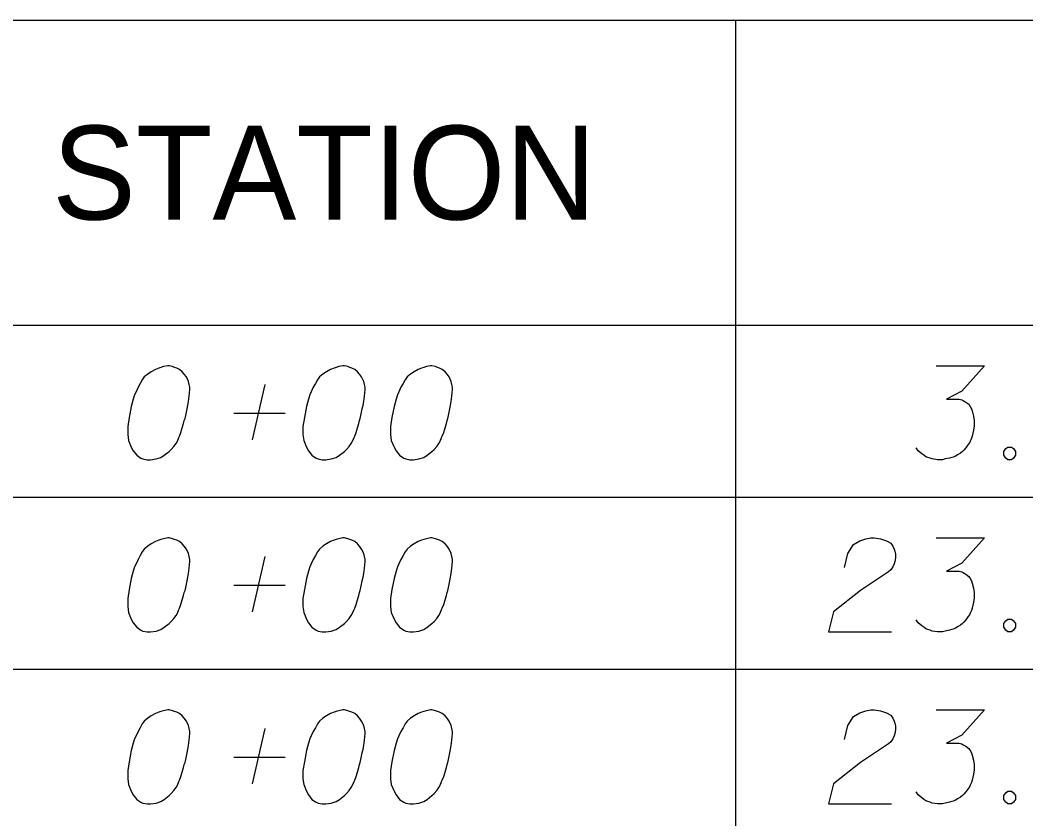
# Model space of a CAD drawing. Extents: x 2074207 to 2076812, y 516372 to 523312.
# Drawn here: x 2076345.6 to 2076397, y 517338.3 to 517379.2 of the extents above; entities that cross this region are included whole.
import ezdxf

# ---------------------------------------------------------------- set-up
doc = ezdxf.new("R2010")
doc.units = 0
for name, color, linetype in [('Prop DirtTable_ Soil Test Results - Outline (Major)', 7, 'Continuous'), ('Prop DirtTable_ Soil Test Results - Outline (Minor)', 7, 'Continuous'), ('Prop DirtTable_ Soil Test Results - Tx (Header - Small)', 7, 'Continuous'), ('Prop DirtTable_ Soil Test Results - Tx (Sample Data)', 7, 'Continuous')]:
    doc.layers.add(name, color=color, linetype=linetype)

msp = doc.modelspace()

# ---------------------------------------------------------------- linework, layer by layer
at = {"layer": 'Prop DirtTable_ Soil Test Results - Outline (Major)'}
msp.add_line((2076260.609, 517363.585), (2076811.903, 517363.585), dxfattribs=at)
msp.add_line((2076260.609, 517363.585), (2076811.903, 517363.585), dxfattribs=at)
at = {"layer": 'Prop DirtTable_ Soil Test Results - Outline (Minor)'}
for p, q in [((2076260.609, 517379.185), (2076811.903, 517379.185)), ((2076382.2, 517379.185), (2076382.2, 517354.785)), ((2076260.609, 517354.785), (2076811.903, 517354.785)), ((2076260.609, 517354.785), (2076811.903, 517354.785)), ((2076382.2, 517354.785), (2076382.2, 517345.985)), ((2076260.609, 517345.985), (2076811.903, 517345.985)), ((2076260.609, 517345.985), (2076811.903, 517345.985)), ((2076382.2, 517345.985), (2076382.2, 517337.185))]:
    msp.add_line(p, q, dxfattribs=at)
at = {"layer": 'Prop DirtTable_ Soil Test Results - Tx (Sample Data)'}
for points in [[(2076353.232, 517361.498), (2076353.162, 517361.498), (2076352.95, 517361.46), (2076352.809, 517361.422), (2076352.703, 517361.385), (2076352.527, 517361.309), (2076352.315, 517361.196), (2076352.139, 517361.082), (2076351.962, 517360.931), (2076351.856, 517360.78), (2076351.751, 517360.591), (2076351.645, 517360.402), (2076351.539, 517360.175), (2076351.468, 517360.024), (2076351.398, 517359.797), (2076351.292, 517359.419), (2076351.186, 517358.852), (2076351.116, 517358.399), (2076351.116, 517357.983), (2076351.151, 517357.681), (2076351.292, 517357.341), (2076351.398, 517357.152), (2076351.574, 517356.925), (2076351.786, 517356.774), (2076351.892, 517356.736), (2076352.103, 517356.698), (2076352.28, 517356.698), (2076352.562, 517356.736), (2076352.809, 517356.811), (2076352.985, 517356.925), (2076353.232, 517357.114), (2076353.338, 517357.227), (2076353.479, 517357.378), (2076353.585, 517357.529), (2076353.655, 517357.643), (2076353.726, 517357.832), (2076353.761, 517357.907), (2076353.832, 517358.096), (2076353.902, 517358.323), (2076353.973, 517358.55), (2076354.008, 517358.701), (2076354.043, 517358.815), (2076354.079, 517358.966), (2076354.149, 517359.306), (2076354.185, 517359.495), (2076354.22, 517359.684), (2076354.255, 517359.948), (2076354.29, 517360.289), (2076354.29, 517360.402), (2076354.255, 517360.553), (2076354.22, 517360.704), (2076354.114, 517360.931), (2076354.008, 517361.082), (2076353.902, 517361.196), (2076353.761, 517361.309), (2076353.62, 517361.385), (2076353.514, 517361.422), (2076353.409, 517361.46), (2076353.232, 517361.498)], [(2076362.192, 517361.498), (2076362.122, 517361.498), (2076361.91, 517361.46), (2076361.769, 517361.422), (2076361.663, 517361.385), (2076361.487, 517361.309), (2076361.275, 517361.196), (2076361.099, 517361.082), (2076360.922, 517360.931), (2076360.816, 517360.78), (2076360.711, 517360.591), (2076360.605, 517360.402), (2076360.499, 517360.175), (2076360.428, 517360.024), (2076360.358, 517359.797), (2076360.252, 517359.419), (2076360.146, 517358.852), (2076360.076, 517358.399), (2076360.076, 517357.983), (2076360.111, 517357.681), (2076360.252, 517357.341), (2076360.358, 517357.152), (2076360.534, 517356.925), (2076360.746, 517356.774), (2076360.852, 517356.736), (2076361.063, 517356.698), (2076361.24, 517356.698), (2076361.522, 517356.736), (2076361.769, 517356.811), (2076361.945, 517356.925), (2076362.192, 517357.114), (2076362.298, 517357.227), (2076362.439, 517357.378), (2076362.545, 517357.529), (2076362.615, 517357.643), (2076362.686, 517357.832), (2076362.721, 517357.907), (2076362.792, 517358.096), (2076362.862, 517358.323), (2076362.933, 517358.55), (2076362.968, 517358.701), (2076363.003, 517358.815), (2076363.039, 517358.966), (2076363.109, 517359.306), (2076363.145, 517359.495), (2076363.18, 517359.684), (2076363.215, 517359.948), (2076363.25, 517360.289), (2076363.25, 517360.402), (2076363.215, 517360.553), (2076363.18, 517360.704), (2076363.074, 517360.931), (2076362.968, 517361.082), (2076362.862, 517361.196), (2076362.721, 517361.309), (2076362.58, 517361.385), (2076362.474, 517361.422), (2076362.369, 517361.46), (2076362.192, 517361.498)], [(2076366.672, 517361.498), (2076366.602, 517361.498), (2076366.39, 517361.46), (2076366.249, 517361.422), (2076366.143, 517361.385), (2076365.967, 517361.309), (2076365.755, 517361.196), (2076365.579, 517361.082), (2076365.402, 517360.931), (2076365.296, 517360.78), (2076365.191, 517360.591), (2076365.085, 517360.402), (2076364.979, 517360.175), (2076364.908, 517360.024), (2076364.838, 517359.797), (2076364.732, 517359.419), (2076364.626, 517358.852), (2076364.556, 517358.399), (2076364.556, 517357.983), (2076364.591, 517357.681), (2076364.732, 517357.341), (2076364.838, 517357.152), (2076365.014, 517356.925), (2076365.226, 517356.774), (2076365.332, 517356.736), (2076365.543, 517356.698), (2076365.72, 517356.698), (2076366.002, 517356.736), (2076366.249, 517356.811), (2076366.425, 517356.925), (2076366.672, 517357.114), (2076366.778, 517357.227), (2076366.919, 517357.378), (2076367.025, 517357.529), (2076367.095, 517357.643), (2076367.166, 517357.832), (2076367.201, 517357.907), (2076367.272, 517358.096), (2076367.342, 517358.323), (2076367.413, 517358.55), (2076367.448, 517358.701), (2076367.483, 517358.815), (2076367.519, 517358.966), (2076367.589, 517359.306), (2076367.625, 517359.495), (2076367.66, 517359.684), (2076367.695, 517359.948), (2076367.73, 517360.289), (2076367.73, 517360.402), (2076367.695, 517360.553), (2076367.66, 517360.704), (2076367.554, 517360.931), (2076367.448, 517361.082), (2076367.342, 517361.196), (2076367.201, 517361.309), (2076367.06, 517361.385), (2076366.954, 517361.422), (2076366.849, 517361.46), (2076366.672, 517361.498)], [(2076392.459, 517361.498), (2076394.928, 517361.498), (2076393.764, 517360.213), (2076392.988, 517359.797), (2076393.623, 517359.797), (2076393.764, 517359.759), (2076393.834, 517359.722), (2076393.905, 517359.684), (2076393.975, 517359.646), (2076394.117, 517359.533), (2076394.187, 517359.419), (2076394.258, 517359.306), (2076394.293, 517359.192), (2076394.363, 517358.928), (2076394.399, 517358.701), (2076394.399, 517358.588), (2076394.399, 517358.437), (2076394.363, 517358.21), (2076394.328, 517358.059), (2076394.293, 517357.907), (2076394.258, 517357.794), (2076394.222, 517357.718), (2076394.187, 517357.643), (2076394.152, 517357.567), (2076394.081, 517357.454), (2076393.975, 517357.303), (2076393.87, 517357.189), (2076393.799, 517357.114), (2076393.693, 517357.038), (2076393.587, 517356.963), (2076393.446, 517356.887), (2076393.376, 517356.849), (2076393.129, 517356.774), (2076392.917, 517356.736), (2076392.776, 517356.698), (2076392.529, 517356.698), (2076392.247, 517356.736), (2076392.141, 517356.774), (2076392.035, 517356.811), (2076391.929, 517356.849), (2076391.824, 517356.925), (2076391.718, 517357), (2076391.541, 517357.152), (2076391.436, 517357.303)], [(2076357.5, 517357.718), (2076358.135, 517360.553)], [(2076356.548, 517359.079), (2076359.158, 517359.079)], [(2076396.127, 517357.341), (2076396.304, 517357.341), (2076396.409, 517357.265), (2076396.515, 517357.114), (2076396.515, 517356.925), (2076396.409, 517356.774), (2076396.304, 517356.698), (2076396.127, 517356.698), (2076396.021, 517356.774), (2076395.916, 517356.925), (2076395.916, 517357.114), (2076396.021, 517357.265), (2076396.127, 517357.341)], [(2076353.232, 517352.698), (2076353.162, 517352.698), (2076352.95, 517352.66), (2076352.809, 517352.622), (2076352.703, 517352.585), (2076352.527, 517352.509), (2076352.315, 517352.396), (2076352.139, 517352.282), (2076351.962, 517352.131), (2076351.856, 517351.98), (2076351.751, 517351.791), (2076351.645, 517351.602), (2076351.539, 517351.375), (2076351.468, 517351.224), (2076351.398, 517350.997), (2076351.292, 517350.619), (2076351.186, 517350.052), (2076351.116, 517349.599), (2076351.116, 517349.183), (2076351.151, 517348.881), (2076351.292, 517348.541), (2076351.398, 517348.352), (2076351.574, 517348.125), (2076351.786, 517347.974), (2076351.892, 517347.936), (2076352.103, 517347.898), (2076352.28, 517347.898), (2076352.562, 517347.936), (2076352.809, 517348.011), (2076352.985, 517348.125), (2076353.232, 517348.314), (2076353.338, 517348.427), (2076353.479, 517348.578), (2076353.585, 517348.729), (2076353.655, 517348.843), (2076353.726, 517349.032), (2076353.761, 517349.107), (2076353.832, 517349.296), (2076353.902, 517349.523), (2076353.973, 517349.75), (2076354.008, 517349.901), (2076354.043, 517350.015), (2076354.079, 517350.166), (2076354.149, 517350.506), (2076354.185, 517350.695), (2076354.22, 517350.884), (2076354.255, 517351.148), (2076354.29, 517351.489), (2076354.29, 517351.602), (2076354.255, 517351.753), (2076354.22, 517351.904), (2076354.114, 517352.131), (2076354.008, 517352.282), (2076353.902, 517352.396), (2076353.761, 517352.509), (2076353.62, 517352.585), (2076353.514, 517352.622), (2076353.409, 517352.66), (2076353.232, 517352.698)], [(2076362.192, 517352.698), (2076362.122, 517352.698), (2076361.91, 517352.66), (2076361.769, 517352.622), (2076361.663, 517352.585), (2076361.487, 517352.509), (2076361.275, 517352.396), (2076361.099, 517352.282), (2076360.922, 517352.131), (2076360.816, 517351.98), (2076360.711, 517351.791), (2076360.605, 517351.602), (2076360.499, 517351.375), (2076360.428, 517351.224), (2076360.358, 517350.997), (2076360.252, 517350.619), (2076360.146, 517350.052), (2076360.076, 517349.599), (2076360.076, 517349.183), (2076360.111, 517348.881), (2076360.252, 517348.541), (2076360.358, 517348.352), (2076360.534, 517348.125), (2076360.746, 517347.974), (2076360.852, 517347.936), (2076361.063, 517347.898), (2076361.24, 517347.898), (2076361.522, 517347.936), (2076361.769, 517348.011), (2076361.945, 517348.125), (2076362.192, 517348.314), (2076362.298, 517348.427), (2076362.439, 517348.578), (2076362.545, 517348.729), (2076362.615, 517348.843), (2076362.686, 517349.032), (2076362.721, 517349.107), (2076362.792, 517349.296), (2076362.862, 517349.523), (2076362.933, 517349.75), (2076362.968, 517349.901), (2076363.003, 517350.015), (2076363.039, 517350.166), (2076363.109, 517350.506), (2076363.145, 517350.695), (2076363.18, 517350.884), (2076363.215, 517351.148), (2076363.25, 517351.489), (2076363.25, 517351.602), (2076363.215, 517351.753), (2076363.18, 517351.904), (2076363.074, 517352.131), (2076362.968, 517352.282), (2076362.862, 517352.396), (2076362.721, 517352.509), (2076362.58, 517352.585), (2076362.474, 517352.622), (2076362.369, 517352.66), (2076362.192, 517352.698)], [(2076366.672, 517352.698), (2076366.602, 517352.698), (2076366.39, 517352.66), (2076366.249, 517352.622), (2076366.143, 517352.585), (2076365.967, 517352.509), (2076365.755, 517352.396), (2076365.579, 517352.282), (2076365.402, 517352.131), (2076365.296, 517351.98), (2076365.191, 517351.791), (2076365.085, 517351.602), (2076364.979, 517351.375), (2076364.908, 517351.224), (2076364.838, 517350.997), (2076364.732, 517350.619), (2076364.626, 517350.052), (2076364.556, 517349.599), (2076364.556, 517349.183), (2076364.591, 517348.881), (2076364.732, 517348.541), (2076364.838, 517348.352), (2076365.014, 517348.125), (2076365.226, 517347.974), (2076365.332, 517347.936), (2076365.543, 517347.898), (2076365.72, 517347.898), (2076366.002, 517347.936), (2076366.249, 517348.011), (2076366.425, 517348.125), (2076366.672, 517348.314), (2076366.778, 517348.427), (2076366.919, 517348.578), (2076367.025, 517348.729), (2076367.095, 517348.843), (2076367.166, 517349.032), (2076367.201, 517349.107), (2076367.272, 517349.296), (2076367.342, 517349.523), (2076367.413, 517349.75), (2076367.448, 517349.901), (2076367.483, 517350.015), (2076367.519, 517350.166), (2076367.589, 517350.506), (2076367.625, 517350.695), (2076367.66, 517350.884), (2076367.695, 517351.148), (2076367.73, 517351.489), (2076367.73, 517351.602), (2076367.695, 517351.753), (2076367.66, 517351.904), (2076367.554, 517352.131), (2076367.448, 517352.282), (2076367.342, 517352.396), (2076367.201, 517352.509), (2076367.06, 517352.585), (2076366.954, 517352.622), (2076366.849, 517352.66), (2076366.672, 517352.698)], [(2076387.767, 517351.186), (2076387.943, 517351.904), (2076388.226, 517352.358), (2076388.543, 517352.547), (2076388.86, 517352.66), (2076389.107, 517352.698), (2076389.284, 517352.698), (2076389.601, 517352.66), (2076389.813, 517352.585), (2076389.919, 517352.547), (2076390.13, 517352.433), (2076390.236, 517352.282), (2076390.307, 517352.131), (2076390.342, 517352.018), (2076390.377, 517351.867), (2076390.377, 517351.678), (2076390.342, 517351.489), (2076390.307, 517351.375), (2076390.236, 517351.224), (2076390.13, 517351.073), (2076390.025, 517350.959), (2076388.578, 517350.015), (2076387.203, 517348.918), (2076386.956, 517347.898), (2076390.166, 517347.898)], [(2076392.459, 517352.698), (2076394.928, 517352.698), (2076393.764, 517351.413), (2076392.988, 517350.997), (2076393.623, 517350.997), (2076393.764, 517350.959), (2076393.834, 517350.922), (2076393.905, 517350.884), (2076393.975, 517350.846), (2076394.117, 517350.733), (2076394.187, 517350.619), (2076394.258, 517350.506), (2076394.293, 517350.392), (2076394.363, 517350.128), (2076394.399, 517349.901), (2076394.399, 517349.788), (2076394.399, 517349.637), (2076394.363, 517349.41), (2076394.328, 517349.259), (2076394.293, 517349.107), (2076394.258, 517348.994), (2076394.222, 517348.918), (2076394.187, 517348.843), (2076394.152, 517348.767), (2076394.081, 517348.654), (2076393.975, 517348.503), (2076393.87, 517348.389), (2076393.799, 517348.314), (2076393.693, 517348.238), (2076393.587, 517348.163), (2076393.446, 517348.087), (2076393.376, 517348.049), (2076393.129, 517347.974), (2076392.917, 517347.936), (2076392.776, 517347.898), (2076392.529, 517347.898), (2076392.247, 517347.936), (2076392.141, 517347.974), (2076392.035, 517348.011), (2076391.929, 517348.049), (2076391.824, 517348.125), (2076391.718, 517348.2), (2076391.541, 517348.352), (2076391.436, 517348.503)], [(2076357.5, 517348.918), (2076358.135, 517351.753)], [(2076356.548, 517350.279), (2076359.158, 517350.279)], [(2076396.127, 517348.541), (2076396.304, 517348.541), (2076396.409, 517348.465), (2076396.515, 517348.314), (2076396.515, 517348.125), (2076396.409, 517347.974), (2076396.304, 517347.898), (2076396.127, 517347.898), (2076396.021, 517347.974), (2076395.916, 517348.125), (2076395.916, 517348.314), (2076396.021, 517348.465), (2076396.127, 517348.541)], [(2076353.232, 517343.898), (2076353.162, 517343.898), (2076352.95, 517343.86), (2076352.809, 517343.822), (2076352.703, 517343.785), (2076352.527, 517343.709), (2076352.315, 517343.596), (2076352.139, 517343.482), (2076351.962, 517343.331), (2076351.856, 517343.18), (2076351.751, 517342.991), (2076351.645, 517342.802), (2076351.539, 517342.575), (2076351.468, 517342.424), (2076351.398, 517342.197), (2076351.292, 517341.819), (2076351.186, 517341.252), (2076351.116, 517340.799), (2076351.116, 517340.383), (2076351.151, 517340.081), (2076351.292, 517339.741), (2076351.398, 517339.552), (2076351.574, 517339.325), (2076351.786, 517339.174), (2076351.892, 517339.136), (2076352.103, 517339.098), (2076352.28, 517339.098), (2076352.562, 517339.136), (2076352.809, 517339.211), (2076352.985, 517339.325), (2076353.232, 517339.514), (2076353.338, 517339.627), (2076353.479, 517339.778), (2076353.585, 517339.929), (2076353.655, 517340.043), (2076353.726, 517340.232), (2076353.761, 517340.307), (2076353.832, 517340.496), (2076353.902, 517340.723), (2076353.973, 517340.95), (2076354.008, 517341.101), (2076354.043, 517341.215), (2076354.079, 517341.366), (2076354.149, 517341.706), (2076354.185, 517341.895), (2076354.22, 517342.084), (2076354.255, 517342.348), (2076354.29, 517342.689), (2076354.29, 517342.802), (2076354.255, 517342.953), (2076354.22, 517343.104), (2076354.114, 517343.331), (2076354.008, 517343.482), (2076353.902, 517343.596), (2076353.761, 517343.709), (2076353.62, 517343.785), (2076353.514, 517343.822), (2076353.409, 517343.86), (2076353.232, 517343.898)], [(2076362.192, 517343.898), (2076362.122, 517343.898), (2076361.91, 517343.86), (2076361.769, 517343.822), (2076361.663, 517343.785), (2076361.487, 517343.709), (2076361.275, 517343.596), (2076361.099, 517343.482), (2076360.922, 517343.331), (2076360.816, 517343.18), (2076360.711, 517342.991), (2076360.605, 517342.802), (2076360.499, 517342.575), (2076360.428, 517342.424), (2076360.358, 517342.197), (2076360.252, 517341.819), (2076360.146, 517341.252), (2076360.076, 517340.799), (2076360.076, 517340.383), (2076360.111, 517340.081), (2076360.252, 517339.741), (2076360.358, 517339.552), (2076360.534, 517339.325), (2076360.746, 517339.174), (2076360.852, 517339.136), (2076361.063, 517339.098), (2076361.24, 517339.098), (2076361.522, 517339.136), (2076361.769, 517339.211), (2076361.945, 517339.325), (2076362.192, 517339.514), (2076362.298, 517339.627), (2076362.439, 517339.778), (2076362.545, 517339.929), (2076362.615, 517340.043), (2076362.686, 517340.232), (2076362.721, 517340.307), (2076362.792, 517340.496), (2076362.862, 517340.723), (2076362.933, 517340.95), (2076362.968, 517341.101), (2076363.003, 517341.215), (2076363.039, 517341.366), (2076363.109, 517341.706), (2076363.145, 517341.895), (2076363.18, 517342.084), (2076363.215, 517342.348), (2076363.25, 517342.689), (2076363.25, 517342.802), (2076363.215, 517342.953), (2076363.18, 517343.104), (2076363.074, 517343.331), (2076362.968, 517343.482), (2076362.862, 517343.596), (2076362.721, 517343.709), (2076362.58, 517343.785), (2076362.474, 517343.822), (2076362.369, 517343.86), (2076362.192, 517343.898)], [(2076366.672, 517343.898), (2076366.602, 517343.898), (2076366.39, 517343.86), (2076366.249, 517343.822), (2076366.143, 517343.785), (2076365.967, 517343.709), (2076365.755, 517343.596), (2076365.579, 517343.482), (2076365.402, 517343.331), (2076365.296, 517343.18), (2076365.191, 517342.991), (2076365.085, 517342.802), (2076364.979, 517342.575), (2076364.908, 517342.424), (2076364.838, 517342.197), (2076364.732, 517341.819), (2076364.626, 517341.252), (2076364.556, 517340.799), (2076364.556, 517340.383), (2076364.591, 517340.081), (2076364.732, 517339.741), (2076364.838, 517339.552), (2076365.014, 517339.325), (2076365.226, 517339.174), (2076365.332, 517339.136), (2076365.543, 517339.098), (2076365.72, 517339.098), (2076366.002, 517339.136), (2076366.249, 517339.211), (2076366.425, 517339.325), (2076366.672, 517339.514), (2076366.778, 517339.627), (2076366.919, 517339.778), (2076367.025, 517339.929), (2076367.095, 517340.043), (2076367.166, 517340.232), (2076367.201, 517340.307), (2076367.272, 517340.496), (2076367.342, 517340.723), (2076367.413, 517340.95), (2076367.448, 517341.101), (2076367.483, 517341.215), (2076367.519, 517341.366), (2076367.589, 517341.706), (2076367.625, 517341.895), (2076367.66, 517342.084), (2076367.695, 517342.348), (2076367.73, 517342.689), (2076367.73, 517342.802), (2076367.695, 517342.953), (2076367.66, 517343.104), (2076367.554, 517343.331), (2076367.448, 517343.482), (2076367.342, 517343.596), (2076367.201, 517343.709), (2076367.06, 517343.785), (2076366.954, 517343.822), (2076366.849, 517343.86), (2076366.672, 517343.898)], [(2076387.767, 517342.386), (2076387.943, 517343.104), (2076388.226, 517343.558), (2076388.543, 517343.747), (2076388.86, 517343.86), (2076389.107, 517343.898), (2076389.284, 517343.898), (2076389.601, 517343.86), (2076389.813, 517343.785), (2076389.919, 517343.747), (2076390.13, 517343.633), (2076390.236, 517343.482), (2076390.307, 517343.331), (2076390.342, 517343.218), (2076390.377, 517343.067), (2076390.377, 517342.878), (2076390.342, 517342.689), (2076390.307, 517342.575), (2076390.236, 517342.424), (2076390.13, 517342.273), (2076390.025, 517342.159), (2076388.578, 517341.215), (2076387.203, 517340.118), (2076386.956, 517339.098), (2076390.166, 517339.098)], [(2076392.459, 517343.898), (2076394.928, 517343.898), (2076393.764, 517342.613), (2076392.988, 517342.197), (2076393.623, 517342.197), (2076393.764, 517342.159), (2076393.834, 517342.122), (2076393.905, 517342.084), (2076393.975, 517342.046), (2076394.117, 517341.933), (2076394.187, 517341.819), (2076394.258, 517341.706), (2076394.293, 517341.592), (2076394.363, 517341.328), (2076394.399, 517341.101), (2076394.399, 517340.988), (2076394.399, 517340.837), (2076394.363, 517340.61), (2076394.328, 517340.459), (2076394.293, 517340.307), (2076394.258, 517340.194), (2076394.222, 517340.118), (2076394.187, 517340.043), (2076394.152, 517339.967), (2076394.081, 517339.854), (2076393.975, 517339.703), (2076393.87, 517339.589), (2076393.799, 517339.514), (2076393.693, 517339.438), (2076393.587, 517339.363), (2076393.446, 517339.287), (2076393.376, 517339.249), (2076393.129, 517339.174), (2076392.917, 517339.136), (2076392.776, 517339.098), (2076392.529, 517339.098), (2076392.247, 517339.136), (2076392.141, 517339.174), (2076392.035, 517339.211), (2076391.929, 517339.249), (2076391.824, 517339.325), (2076391.718, 517339.4), (2076391.541, 517339.552), (2076391.436, 517339.703)], [(2076357.5, 517340.118), (2076358.135, 517342.953)], [(2076356.548, 517341.479), (2076359.158, 517341.479)], [(2076396.127, 517339.741), (2076396.304, 517339.741), (2076396.409, 517339.665), (2076396.515, 517339.514), (2076396.515, 517339.325), (2076396.409, 517339.174), (2076396.304, 517339.098), (2076396.127, 517339.098), (2076396.021, 517339.174), (2076395.916, 517339.325), (2076395.916, 517339.514), (2076396.021, 517339.665), (2076396.127, 517339.741)]]:
    msp.add_lwpolyline(points, dxfattribs=at)

# ---------------------------------------------------------------- texts
at = {"layer": 'Prop DirtTable_ Soil Test Results - Tx (Header - Small)'}
msp.add_text('STATION', height=4.8, dxfattribs=at).set_placement((2076347.248, 517368.986))

doc.saveas('drawing.dxf')
